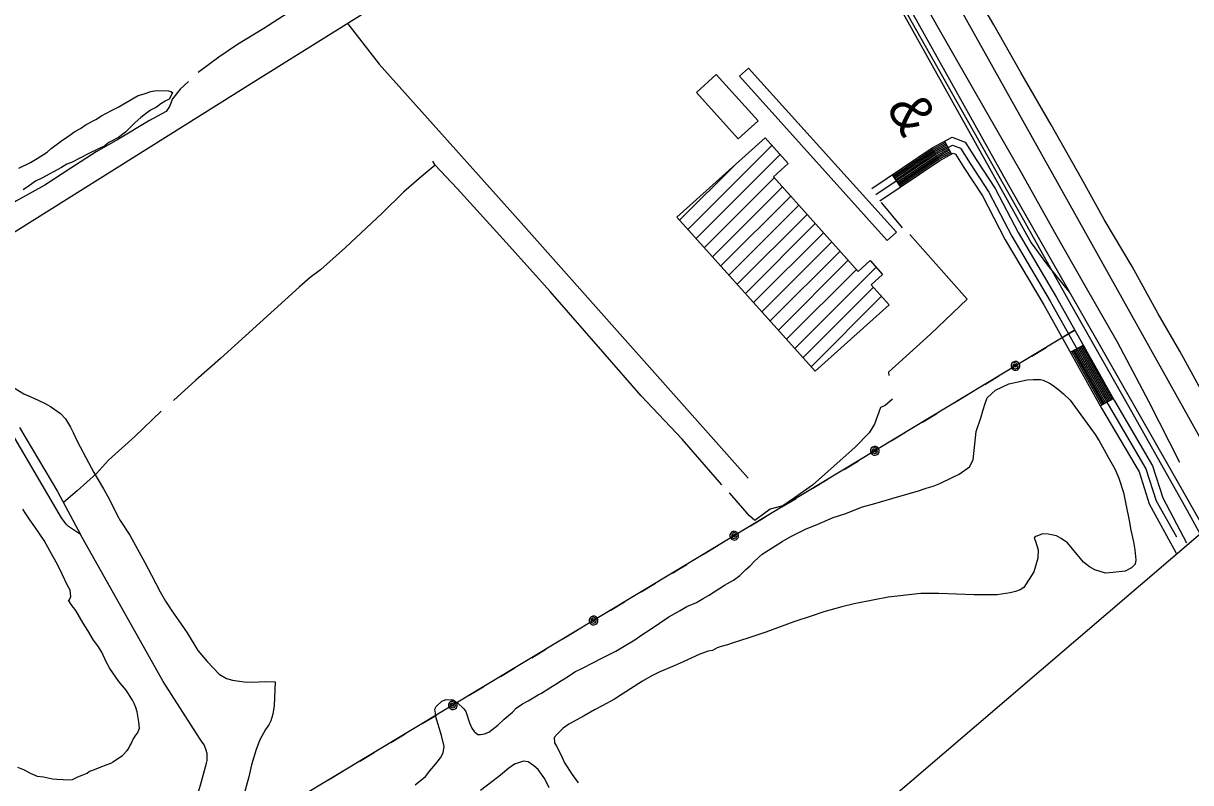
# Model space of a CAD drawing. Extents: x 3161514 to 3199414, y 831166 to 856601.
# Drawn here: x 3178255 to 3180629, y 846042 to 847587 of the extents above; entities that cross this region are included whole.
import ezdxf

# ---------------------------------------------------------------- set-up
doc = ezdxf.new("R2010")
doc.units = 0
for name, color, linetype in [('V-BLDG-OTLN', 7, 'Continuous'), ('V-RAIL-IDEN', 7, 'Continuous'), ('V-RAIL-TRAK', 7, 'Continuous'), ('V-ROAD-CNTR', 7, 'Continuous'), ('V-SITE-VEGE', 7, 'Continuous'), ('V-TOPO-SHOR', 7, 'Continuous'), ('V-UTIL-LINE', 7, 'Continuous')]:
    doc.layers.add(name, color=color, linetype=linetype)

msp = doc.modelspace()

# ---------------------------------------------------------------- linework, layer by layer
at = {"layer": 'V-BLDG-OTLN'}
for p, q in [((3179606.5, 847168.1), (3179777.4, 847339)), ((3179589.8, 847186.8), (3179704.7, 847301.7)), ((3179623.2, 847149.5), (3179794.1, 847320.4)), ((3179639.9, 847130.9), (3179782.1, 847273)), ((3179656.7, 847112.2), (3179798.8, 847254.4)), ((3179673.4, 847093.6), (3179815.6, 847235.8)), ((3179690.1, 847075), (3179832.3, 847217.1)), ((3179706.8, 847056.3), (3179849, 847198.5)), ((3179723.6, 847037.7), (3179865.7, 847179.9)), ((3179740.3, 847019.1), (3179882.5, 847161.3)), ((3179757, 847000.5), (3179899.2, 847142.6)), ((3179773.8, 846981.8), (3179915.9, 847124)), ((3179790.5, 846963.2), (3179932.6, 847105.4)), ((3179807.2, 846944.6), (3179949.4, 847086.7)), ((3179823.9, 846925.9), (3179989.2, 847091.3)), ((3179840.7, 846907.3), (3179983.9, 847050.5)), ((3179857.4, 846888.7), (3180000.6, 847031.9))]:
    msp.add_line(p, q, dxfattribs=at)
for points in [[(3180030.8, 847162.4), (3180012.1, 847145.6), (3179711.3, 847479.7), (3179729.9, 847496.5)], [(3179708.6, 847352.4), (3179623.9, 847446.4), (3179664.4, 847483), (3179749.2, 847389)], [(3179763.5, 847354.5), (3179810.6, 847302), (3179780.5, 847274.9), (3179953, 847082.7), (3179977.3, 847104.6), (3180002.6, 847076.4), (3179979.4, 847055.5), (3180016.1, 847014.6), (3179865.6, 846879.5), (3179583.9, 847193.3)]]:
    msp.add_lwpolyline(points, close=True, dxfattribs=at)
at = {"layer": 'V-RAIL-TRAK'}
msp.add_lwpolyline([(3180808.7, 846265.6), (3180739.9, 846387.1), (3180645.1, 846554.7), (3180619.5, 846601.3), (3180500.5, 846812.3), (3180386.1, 847014.3), (3180283.9, 847198), (3180171.6, 847395.9), (3180037.2, 847635.1), (3179907.6, 847864.5), (3179794.7, 848064.8), (3179765, 848116.8)], dxfattribs=at)
at = {"layer": 'V-ROAD-CNTR'}
for p, q in [((3180128.2, 847347.5), (3180142.5, 847321.1)), ((3180021.9, 847279.2), (3180038.7, 847254.3)), ((3180410.8, 846932.7), (3180384.6, 846918)), ((3180471.7, 846823.5), (3180445.5, 846808.9))]:
    msp.add_line(p, q, dxfattribs=at)
for points in [[(3176113.1, 854794), (3176223.6, 854594.2), (3176701.4, 853750.7), (3177143.6, 852967.7), (3177688.4, 852004.2), (3178067, 851325.8), (3178604, 850374.6), (3178992.2, 849687.5), (3179538.6, 848724.8), (3179946.2, 848000.9), (3180424.9, 847143.9), (3180815.4, 846445.1), (3181367.5, 845470.9)], [(3176082.6, 854665.9), (3176267.3, 854340.9), (3176547.5, 853846.5), (3176830, 853348), (3177122.2, 852831.6), (3177540.4, 852086.9), (3177896.6, 851451.3), (3178089, 851112.6), (3178439.3, 850488.8), (3178766, 849911.1), (3179200, 849142.2), (3179692.7, 848269.2), (3179881.1, 847935.3), (3180257.6, 847259.5), (3180606, 846647.7), (3180852.5, 846213.2), (3181321, 845381)], [(3178636.8, 850098.4), (3179509.7, 848551), (3179761.1, 848112.3), (3179881.5, 847899.5), (3180304.8, 847141), (3180338, 847095.4), (3180383.2, 847039)], [(3179851.2, 848169.6), (3179737.7, 848098.6), (3179059.6, 847678.1), (3178716.8, 847463.7), (3178070.7, 847058), (3178037.8, 847035), (3178010.6, 847021.2), (3177995.6, 847021.5), (3177985.2, 847025), (3177965.6, 847035.9), (3177946.2, 847057.9), (3177915.9, 847093.9)], [(3178914.2, 847587.2), (3178914.9, 847586.6), (3178978.9, 847504), (3179267.6, 847181.5), (3179729.3, 846661.8)], [(3179980.5, 847251.2), (3180103.2, 847334), (3180143.7, 847355.8), (3180170.7, 847345.9), (3180193.1, 847310.4), (3180231.6, 847251.5), (3180278.1, 847161.7), (3180356.5, 847029.8), (3180474.1, 846819.3), (3180551.5, 846687.1), (3180572.6, 846621.7), (3180620.4, 846530.3)], [(3179988.8, 847238.8), (3180111, 847321.1), (3180144.9, 847339.4), (3180160.7, 847333.6), (3180180.4, 847302.3), (3180218.7, 847243.9), (3180265, 847154.4), (3180343.5, 847022.3), (3180461, 846811.9), (3180537.7, 846680.9), (3180558.7, 846615.7), (3180599.9, 846542.7)], [(3180023.6, 847276.7), (3180104.8, 847331.4), (3180129.7, 847344.8)], [(3180025.3, 847274.2), (3180106.3, 847328.8), (3180131.1, 847342.2)], [(3180026.9, 847271.7), (3180107.9, 847326.3), (3180132.5, 847339.6)], [(3180028.6, 847269.2), (3180109.4, 847323.7), (3180133.9, 847336.9)], [(3180030.3, 847266.7), (3180111, 847321.1), (3180135.4, 847334.3)], [(3180032, 847264.2), (3180112.5, 847318.6), (3180136.8, 847331.6)], [(3180033.7, 847261.7), (3180114.1, 847316), (3180138.2, 847329)], [(3180035.3, 847259.3), (3180115.6, 847313.4), (3180139.6, 847326.3)], [(3180037, 847256.8), (3180117.2, 847310.8), (3180141, 847323.7)], [(3179997.2, 847226.3), (3180118.7, 847308.3), (3180146.1, 847323), (3180150.7, 847321.3), (3180167.8, 847294.2), (3180205.7, 847236.4), (3180251.9, 847147.1), (3180330.5, 847014.8), (3180448, 846804.4), (3180524, 846674.8), (3180544.9, 846609.6), (3180599.5, 846509.4)], [(3180389.8, 846920.9), (3180450.8, 846811.8)], [(3180392.4, 846922.4), (3180453.4, 846813.3)], [(3180395, 846923.9), (3180456, 846814.7)], [(3180397.7, 846925.3), (3180458.6, 846816.2)], [(3180400.3, 846926.8), (3180461.2, 846817.7)], [(3180402.9, 846928.3), (3180463.9, 846819.1)], [(3180405.5, 846929.7), (3180466.5, 846820.6)], [(3180408.1, 846931.2), (3180469.1, 846822.1)], [(3180387.2, 846919.5), (3180448.2, 846810.4)], [(3180722, 846612.3), (3180724.4, 846612.7), (3179996.4, 845989.3), (3178894.1, 845010.6)]]:
    msp.add_lwpolyline(points, dxfattribs=at)
at = {"layer": 'V-SITE-VEGE'}
for points in [[(3178245.9, 847292.6), (3178269.7, 847304.3), (3178283.6, 847312.6), (3178303.6, 847325.4), (3178311.7, 847332.9), (3178324.7, 847342.1), (3178332.7, 847348.6), (3178347.7, 847358.7), (3178359.7, 847367), (3178371.6, 847373.3), (3178382.6, 847381.6), (3178402.4, 847391.6), (3178414.4, 847398.9), (3178434.2, 847409.8), (3178448.1, 847417), (3178464.1, 847426.1), (3178488.9, 847440.7), (3178500.7, 847444.1), (3178514.5, 847448.4), (3178525.3, 847450.9), (3178550.5, 847450), (3178555.4, 847448.8), (3178558.2, 847446.7), (3178555, 847439.1), (3178551.8, 847433.4), (3178543.9, 847428.8), (3178534.9, 847423.3), (3178525.9, 847416.9), (3178514, 847410.5), (3178494, 847395.8), (3178481.9, 847384.6), (3178462.7, 847365.9), (3178448.6, 847354.8), (3178428.8, 847344.8), (3178420.8, 847338.3), (3178407.9, 847332), (3178387.1, 847322.1), (3178371.2, 847314), (3178353.3, 847304), (3178343.5, 847300.5), (3178332.5, 847294.1), (3178292.8, 847272.3), (3178279.9, 847266), (3178267.9, 847257.7), (3178254.9, 847248.5)], [(3178229.7, 846849.9), (3178256.3, 846833.3), (3178276.3, 846824.7), (3178298.3, 846814.2), (3178310.7, 846807.8), (3178330.5, 846793.5), (3178340.8, 846782.4), (3178350.8, 846765.5), (3178356.3, 846754.5), (3178365.2, 846735.7), (3178387.9, 846694), (3178398.8, 846673.2), (3178417.9, 846640.3), (3178429.8, 846619.5), (3178446, 846586.7), (3178452.4, 846575.8), (3178471.6, 846545.9), (3178483.4, 846525), (3178502.5, 846490.2), (3178516.1, 846464.4), (3178533.2, 846430.7), (3178544.2, 846411.8), (3178557, 846391.8), (3178576.4, 846364.8), (3178588.3, 846346.9), (3178610.3, 846311), (3178628.9, 846288.9), (3178653.1, 846262.7), (3178668.3, 846254.3), (3178680.8, 846250.9)], [(3179051.8, 846038.1), (3179072.8, 846054.8), (3179082, 846066.1), (3179094.2, 846080.2), (3179103.5, 846092.5), (3179108.7, 846103), (3179111.2, 846115.5), (3179105.2, 846138.1), (3179094.1, 846176.5), (3179093.4, 846183.3), (3179091.8, 846192.1), (3179094.9, 846196.9), (3179106, 846208.1), (3179114.9, 846211.7), (3179128.5, 846211.1), (3179138, 846204.9), (3179151.1, 846192.7), (3179154.8, 846186.8), (3179162.7, 846164.1), (3179167.1, 846153.2), (3179171.7, 846146.2), (3179173.6, 846145.2), (3179179.2, 846140.1), (3179185, 846139.9), (3179192.9, 846141.5), (3179201.8, 846145.1), (3179219.8, 846159), (3179232.9, 846171.1), (3179250, 846186), (3179257.1, 846193.5), (3179270.1, 846202.7), (3179282.1, 846209), (3179302, 846220.9), (3179308.9, 846224.5), (3179325.9, 846235.5), (3179339.8, 846243.7), (3179349.8, 846250.2), (3179361.7, 846257.5), (3179376.7, 846267.6), (3179390.6, 846274.8), (3179414.4, 846286.5), (3179431.3, 846295.6), (3179460, 846310), (3179476.9, 846320.1), (3179498.8, 846332.8), (3179512.8, 846343), (3179529.8, 846354), (3179567.7, 846379.7), (3179590.6, 846392.5), (3179604.5, 846400.7), (3179624.3, 846408.7), (3179637.3, 846416.9), (3179648.2, 846423.3), (3179681.1, 846444.4), (3179699, 846454.4), (3179712, 846463.6), (3179724.1, 846475.7), (3179733.2, 846483.2), (3179741.3, 846492.6), (3179757.5, 846507.5), (3179798.3, 846533.1), (3179816.2, 846543.1), (3179846.9, 846558.5), (3179869.6, 846567.3), (3179902.3, 846581.6), (3179925.9, 846589.4), (3179961.5, 846603.6), (3179987, 846610.4), (3180021.5, 846620.7), (3180042.1, 846626.7), (3180073.6, 846635.2), (3180091.3, 846641.3), (3180105.1, 846645.7), (3180118.9, 846651), (3180142.7, 846662.7), (3180158.5, 846669.8), (3180179.5, 846684.6), (3180186.9, 846698.9), (3180190.1, 846730.8), (3180193, 846757), (3180202.9, 846786.7), (3180206.3, 846799.2), (3180210.8, 846813.7), (3180215.1, 846825.2), (3180232.3, 846841), (3180245.2, 846847.3), (3180259, 846853.6)], [(3180259, 846853.6), (3180274.7, 846856.9), (3180296.3, 846861.9), (3180308.9, 846862.3), (3180323.5, 846862.7), (3180329.3, 846861.5), (3180341.7, 846855.2), (3180349.3, 846850.1), (3180361.6, 846840.8), (3180370.1, 846833.7), (3180384.1, 846820.5), (3180434.9, 846750.5), (3180443.1, 846737.5), (3180453.1, 846719.6), (3180461.3, 846704.7), (3180475, 846680.9), (3180483, 846662.1), (3180492.5, 846632.5), (3180497.4, 846609), (3180503.9, 846575.7), (3180507, 846556.1), (3180512.9, 846532.6), (3180515.2, 846515.9), (3180517.3, 846495.4), (3180516, 846486.7), (3180508.9, 846479.2), (3180496, 846472.9), (3180470.6, 846470), (3180456, 846468.7), (3180433.9, 846475.4), (3180423.4, 846481.6), (3180411.2, 846490.8), (3180388.9, 846517.9), (3180378.7, 846530), (3180365.4, 846539.3), (3180355.9, 846544.5), (3180339.5, 846548.1), (3180327.8, 846548.5), (3180316, 846544.1), (3180313.1, 846543.3), (3180311, 846539.5), (3180313.6, 846533.5), (3180318.8, 846515.8), (3180318.2, 846499.3), (3180310.3, 846471.4), (3180289.6, 846439.2), (3180282.6, 846434.6), (3180272.7, 846431.1), (3180261.9, 846428.6), (3180235.5, 846424.7), (3180225.8, 846424.1), (3180188.8, 846424.6), (3180117, 846427.4), (3180080, 846426.9), (3180013.6, 846419.8), (3179986.2, 846414), (3179945, 846405.9), (3179919.5, 846400.1), (3179883.2, 846389.8), (3179859.5, 846382), (3179822.1, 846369.8), (3179764.9, 846348.7), (3179747.1, 846342.6), (3179728.4, 846336.5), (3179713.6, 846331.3), (3179696.9, 846326.1), (3179687.1, 846322.6), (3179674.3, 846319.2), (3179666.4, 846316.6), (3179656.5, 846311.1), (3179647.7, 846309.5), (3179630.9, 846303.4), (3179597.2, 846288.2), (3179578.5, 846280.2), (3179549.8, 846267.7), (3179531.9, 846258.6), (3179514, 846248.6)], [(3178484.2, 846195.4), (3178480.6, 846203.3), (3178477, 846210.2), (3178464.2, 846230.2), (3178449.3, 846248.2), (3178430.9, 846274.2), (3178423.7, 846288.1), (3178414.7, 846307.9), (3178406.5, 846320.9), (3178398.1, 846331.9), (3178386.3, 846351.8), (3178377.1, 846366.8), (3178361.6, 846392.6), (3178352.4, 846404.7), (3178346.9, 846413.6), (3178348.9, 846414.5), (3178352, 846421.2), (3178350.6, 846433.9), (3178344.2, 846444.8), (3178334.4, 846466.6), (3178325.3, 846484.5), (3178309, 846514.3), (3178297.2, 846535.2), (3178278.8, 846563.1), (3178268.6, 846577.1), (3178260.4, 846589.1), (3178253.9, 846599.1)], [(3178680.8, 846250.9), (3178704, 846247.1), (3178720.5, 846246.4), (3178747.8, 846248.3), (3178767.3, 846247.5), (3178765.4, 846199), (3178762.7, 846181.6), (3178758.3, 846168.2), (3178754.1, 846159.6), (3178747.9, 846150.1), (3178736.4, 846129.1), (3178728.8, 846110), (3178718.9, 846078.3), (3178714, 846054.2), (3178702.8, 846014.8)], [(3179514, 846248.6), (3179473.1, 846222), (3179457.2, 846211.9), (3179432.3, 846198.3), (3179416.5, 846190.2), (3179395.6, 846178.4), (3179364.8, 846161.1), (3179352.8, 846152.8), (3179340.6, 846140.6), (3179334.6, 846134.1), (3179335.1, 846123.4), (3179339.7, 846116.4), (3179348.7, 846098.5), (3179355.9, 846082.7), (3179371.5, 846058.7), (3179383.5, 846041.7)], [(3178243.2, 846073.5), (3178256.6, 846068.1), (3178269, 846061.8), (3178283.3, 846055.4), (3178295.9, 846053.9), (3178314.3, 846050.3), (3178323, 846049), (3178349.2, 846048), (3178355, 846048.7), (3178365.9, 846054.1), (3178374.8, 846057.7), (3178384.7, 846061.2), (3178389.7, 846065.8), (3178396.6, 846067.5), (3178411.4, 846073.7), (3178425.3, 846079), (3178435.1, 846082.5), (3178437.1, 846084.4), (3178457.1, 846097.2), (3178466.2, 846107.6), (3178469.3, 846111.3), (3178471.5, 846117.1), (3178474.5, 846120.9), (3178478.8, 846130.4), (3178480.8, 846133.3), (3178484, 846139), (3178487, 846142.7), (3178491.3, 846153.3), (3178489.9, 846166), (3178486.8, 846186.5), (3178484.2, 846195.4)], [(3179324.7, 846031.4), (3179315.7, 846050.2), (3179301.9, 846069.2), (3179293.4, 846076.4), (3179282.1, 846084.6), (3179272.4, 846085.9), (3179253.7, 846079.9), (3179242.7, 846071.5), (3179225.6, 846057.6), (3179210.5, 846045.6), (3179184.5, 846026.1)]]:
    msp.add_lwpolyline(points, dxfattribs=at)
at = {"layer": 'V-TOPO-SHOR'}
for p, q in [((3179092.9, 847298.7), (3179087.7, 847307)), ((3179999.7, 847222.9), (3180042.3, 847171.6)), ((3178539.8, 846247.8), (3178371.6, 846547.1))]:
    msp.add_line(p, q, dxfattribs=at)
for points in [[(3180694.3, 846766.3), (3180649.6, 846842), (3180607, 846920.6), (3180562.7, 846996.5), (3180509.8, 847092.7), (3180453.1, 847188.3), (3180407.3, 847271.4), (3180345.3, 847381.2), (3180283.6, 847487.5), (3180228.7, 847584.6), (3180172.7, 847681.1), (3180098.7, 847809.1), (3180038.7, 847919.2), (3179921.2, 848124.6), (3179893.1, 848173.9)], [(3179653.9, 848125.7), (3179596.7, 848093.5), (3179545.6, 848062.2), (3179498.5, 848036.3), (3179446.4, 848001.3), (3179394.1, 847969.5), (3179337.6, 847933.7), (3179275.6, 847896.6), (3179214.3, 847861.3), (3179161.2, 847830.3), (3179119, 847806.4), (3179073, 847778.4), (3179023.7, 847747.3), (3178963.3, 847711.4), (3178871.2, 847656.1), (3178801.2, 847613.2), (3178744.2, 847576.6), (3178690.7, 847544.2), (3178652.8, 847518.6), (3178610.5, 847487.6)], [(3179846.7, 848055.4), (3179913.8, 847934.6), (3179972.3, 847836), (3180030.6, 847733.2), (3180076.2, 847648.1), (3180144.8, 847527.7), (3180213.9, 847406.7), (3180284.4, 847283.6), (3180352.4, 847162.4), (3180413.7, 847053.9), (3180479.5, 846939.6), (3180543, 846818.6), (3180606.1, 846694.6)], [(3178590.8, 847469.2), (3178574, 847453.5), (3178558.2, 847433.5), (3178552.5, 847418.3), (3178545.5, 847408.2), (3178511.7, 847389.9), (3178448.5, 847351.8), (3178403.2, 847325.6), (3178352, 847293), (3178299, 847258), (3178241.6, 847226), (3178194, 847197.7), (3178157.6, 847173.8), (3178116.7, 847149.3), (3178091.4, 847132.6), (3178079, 847120.6), (3178057.6, 847111.3)], [(3179092.9, 847298.7), (3179059.9, 847271.7), (3179028.5, 847244.1), (3178984.8, 847201.3), (3178910.2, 847131.2), (3178859.3, 847085.9), (3178838.4, 847070), (3178816.3, 847050.3), (3178656.2, 846905.2), (3178606.1, 846861.5), (3178560.2, 846819.7)], [(3179675.9, 846648), (3179594.8, 846741.3), (3179511.3, 846829.4), (3179433.7, 846918.6), (3179326.7, 847041.9), (3179244.1, 847133.8), (3179137.5, 847251.2), (3179092.9, 847298.7)], [(3180058.1, 847158), (3180174.4, 847026.4), (3180099.6, 846954.9), (3180014.4, 846877.6), (3180015.2, 846870.5)], [(3180022.7, 846822.3), (3180007.6, 846809.6), (3179998.5, 846805.7), (3179986.1, 846772), (3179974.9, 846754.4), (3179947, 846725.2), (3179860.1, 846647.9), (3179823.6, 846622.1), (3179799.7, 846605.7), (3179773.8, 846598.8), (3179742.8, 846575.7), (3179731.7, 846585.1), (3179690.9, 846632.3)], [(3178247.5, 846765.2), (3178324.5, 846634.5), (3178371.6, 846546.9), (3178347, 846563.4), (3178342, 846568.4), (3178332.5, 846581.1), (3178210.3, 846790.7)], [(3178535.4, 846798.2), (3178481.6, 846746.4), (3178428.5, 846698.7), (3178404.1, 846671.5), (3178364.3, 846635.9), (3178336.6, 846612)], [(3178102.5, 844346.8), (3178143.1, 844452.7), (3178177.6, 844585.1), (3178227.7, 844754.3), (3178275.7, 844910.8), (3178336.4, 845105.3), (3178395.3, 845287.5), (3178418.6, 845373.6), (3178459.6, 845519.9), (3178492.2, 845633.2), (3178554.9, 845837.1), (3178615.7, 846036.8), (3178627.9, 846081.8), (3178628.7, 846087.4), (3178628.9, 846094.5), (3178628.8, 846101.4), (3178626.5, 846110.5), (3178622.7, 846118.9), (3178617.8, 846126.8), (3178613.2, 846132.9), (3178539.8, 846247.8)]]:
    msp.add_lwpolyline(points, dxfattribs=at)
at = {"layer": 'V-UTIL-LINE'}
for points in [[(3180392.2, 846962.5), (3179588, 846476.6), (3178808.6, 846007.2), (3178412.3, 845019.6), (3178256.7, 844673.9)], [(3180369.3, 846948.7), (3180392.2, 846962.5)], [(3180306, 846910.4), (3180335.1, 846928)], [(3180272.6, 846890.2), (3180270, 846891.4), (3180270.4, 846889.1), (3180272.9, 846888.1), (3180275.3, 846889.9), (3180273.6, 846892.8), (3180269.1, 846894.1), (3180266.7, 846890.6), (3180268, 846885.9), (3180272.4, 846884.6), (3180276.7, 846886), (3180278.3, 846890.5), (3180275.7, 846895.4), (3180267.9, 846898), (3180265.4, 846895.6), (3180263.9, 846892.4), (3180263.7, 846888.9), (3180264.9, 846885.6), (3180267.3, 846883), (3180270.4, 846881.5), (3180274, 846881.3), (3180277.3, 846882.5), (3180279.8, 846884.9), (3180281.3, 846888.1), (3180281.5, 846891.6), (3180280.3, 846894.9), (3180277.9, 846897.5), (3180274.8, 846899), (3180271.2, 846899.1), (3180267.9, 846898)], [(3180210.1, 846852.5), (3180239.2, 846870.1)], [(3180146.8, 846814.2), (3180175.9, 846831.8)], [(3180083.4, 846776), (3180112.5, 846793.5)], [(3180020.1, 846737.7), (3180049.2, 846755.3)], [(3179986.7, 846717.5), (3179984.1, 846718.7), (3179984.5, 846716.4), (3179987.1, 846715.4), (3179989.4, 846717.1), (3179987.8, 846720.1), (3179983.3, 846721.4), (3179980.9, 846717.8), (3179982.2, 846713.2), (3179986.6, 846711.8), (3179990.8, 846713.3), (3179992.4, 846717.8), (3179989.8, 846722.7), (3179982.1, 846725.2), (3179979.5, 846722.9), (3179978, 846719.7), (3179977.8, 846716.2), (3179979, 846712.9), (3179981.4, 846710.3), (3179984.6, 846708.8), (3179988.1, 846708.6), (3179991.4, 846709.8), (3179994, 846712.2), (3179995.5, 846715.4), (3179995.6, 846718.9), (3179994.4, 846722.2), (3179992.1, 846724.8), (3179988.9, 846726.3), (3179985.4, 846726.4), (3179982.1, 846725.2)], [(3179924.2, 846679.8), (3179953.3, 846697.4)], [(3179860.9, 846641.5), (3179890, 846659.1)], [(3179797.6, 846603.2), (3179826.7, 846620.8)], [(3179734.2, 846565), (3179763.3, 846582.6)], [(3179700.9, 846544.8), (3179698.2, 846546), (3179698.7, 846543.7), (3179701.2, 846542.6), (3179703.5, 846544.4), (3179701.9, 846547.4), (3179697.4, 846548.6), (3179695, 846545.1), (3179696.3, 846540.4), (3179700.7, 846539.1), (3179704.9, 846540.5), (3179706.5, 846545.1), (3179703.9, 846550), (3179696.2, 846552.5), (3179693.6, 846550.1), (3179692.1, 846547), (3179692, 846543.5), (3179693.2, 846540.2), (3179695.5, 846537.6), (3179698.7, 846536.1), (3179702.2, 846535.9), (3179705.5, 846537.1), (3179708.1, 846539.5), (3179709.6, 846542.7), (3179709.8, 846546.2), (3179708.6, 846549.5), (3179706.2, 846552.1), (3179703, 846553.5), (3179699.5, 846553.7), (3179696.2, 846552.5)], [(3179638.4, 846507.1), (3179667.5, 846524.6)], [(3179575, 846468.8), (3179588, 846476.6), (3179604.1, 846486.4)], [(3179511.6, 846430.6), (3179540.8, 846448.2)], [(3179448.2, 846392.4), (3179477.4, 846410)], [(3179414.8, 846372.3), (3179412.2, 846373.5), (3179412.6, 846371.2), (3179415.2, 846370.2), (3179417.5, 846371.9), (3179415.9, 846374.9), (3179411.4, 846376.2), (3179409, 846372.6), (3179410.3, 846368), (3179414.7, 846366.6), (3179418.9, 846368.1), (3179420.5, 846372.6), (3179417.9, 846377.5), (3179410.2, 846380), (3179407.6, 846377.7), (3179406.1, 846374.5), (3179405.9, 846371), (3179407.1, 846367.7), (3179409.5, 846365.1), (3179412.7, 846363.6), (3179416.2, 846363.4), (3179419.5, 846364.6), (3179422.1, 846367), (3179423.6, 846370.2), (3179423.7, 846373.7), (3179422.5, 846377), (3179420.2, 846379.6), (3179417, 846381.1), (3179413.5, 846381.2), (3179410.2, 846380)], [(3179352.3, 846334.7), (3179381.4, 846352.2)], [(3179288.9, 846296.5), (3179318, 846314)], [(3179225.5, 846258.3), (3179254.6, 846275.8)], [(3179162.1, 846220.1), (3179191.3, 846237.7)], [(3179128.7, 846200), (3179126.1, 846201.2), (3179126.5, 846198.9), (3179129.1, 846197.8), (3179131.4, 846199.6), (3179129.8, 846202.6), (3179125.3, 846203.9), (3179122.8, 846200.3), (3179124.2, 846195.6), (3179128.5, 846194.3), (3179132.8, 846195.7), (3179134.4, 846200.3), (3179131.8, 846205.2), (3179124.1, 846207.7), (3179121.5, 846205.4), (3179120, 846202.2), (3179119.8, 846198.7), (3179121, 846195.4), (3179123.4, 846192.8), (3179126.6, 846191.3), (3179130.1, 846191.1), (3179133.4, 846192.3), (3179136, 846194.7), (3179137.5, 846197.8), (3179137.6, 846201.3), (3179136.4, 846204.7), (3179134.1, 846207.2), (3179130.9, 846208.7), (3179127.4, 846208.9), (3179124.1, 846207.7)], [(3179066.2, 846162.3), (3179095.3, 846179.9)], [(3179002.8, 846124.2), (3179031.9, 846141.7)], [(3178939.4, 846086), (3178968.5, 846103.5)], [(3178876, 846047.8), (3178905.1, 846065.4)]]:
    msp.add_lwpolyline(points, dxfattribs=at)

# ---------------------------------------------------------------- texts
at = {"layer": 'V-RAIL-IDEN'}
msp.add_text('&', height=83, rotation=299.6242, dxfattribs=at).set_placement((3180009.2, 847416.2))

doc.saveas('drawing.dxf')
